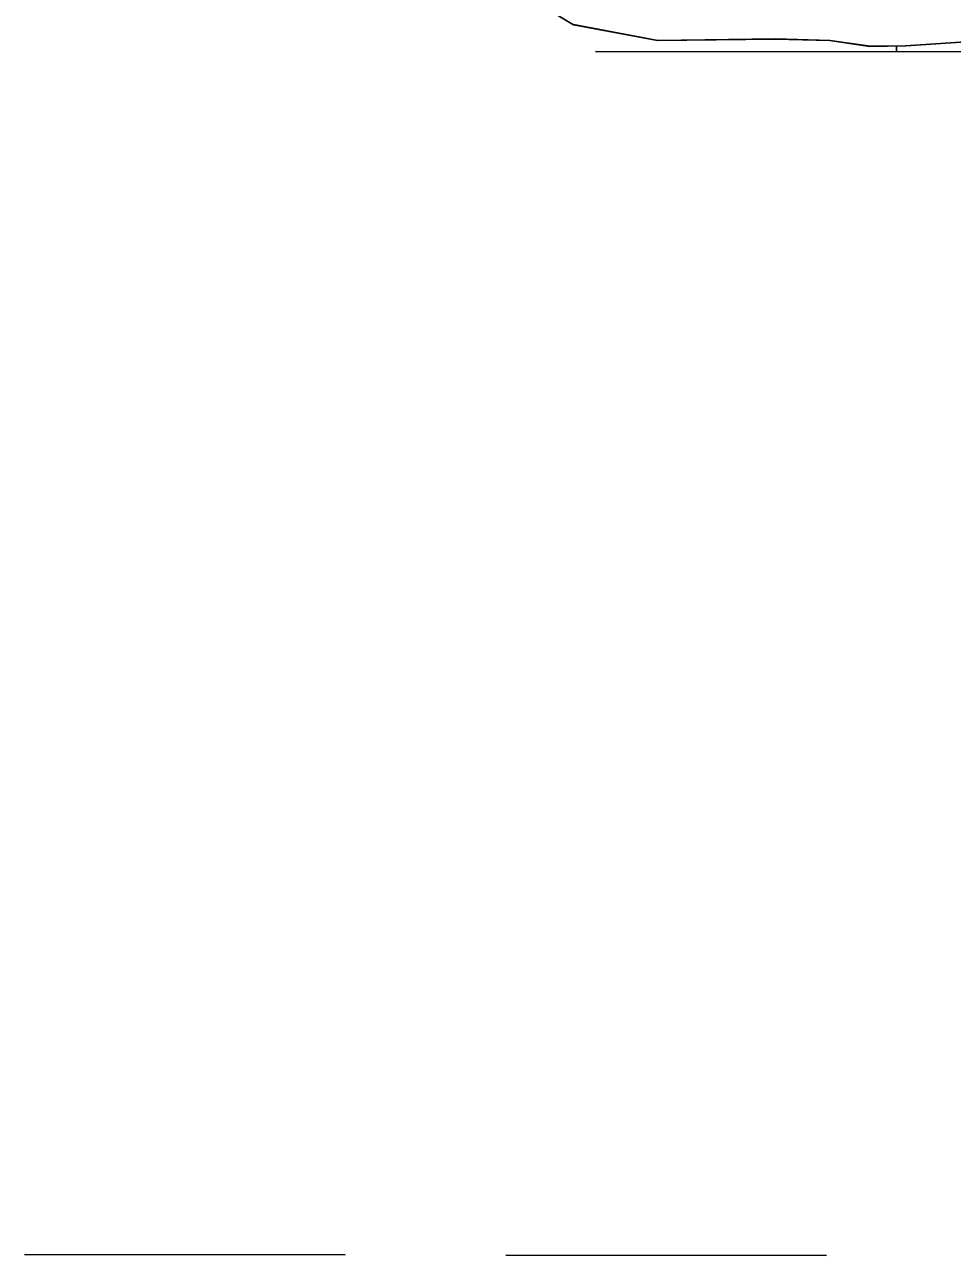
# Model space of a CAD drawing. Extents: x 3148686 to 3186545, y 916144 to 941516.
# Drawn here: x 3178213.2 to 3178305.7, y 934913.3 to 935036.1 of the extents above; entities that cross this region are included whole.
import ezdxf

# ---------------------------------------------------------------- set-up
doc = ezdxf.new("R2010")
doc.units = 0
for name, color, linetype in [('V-SITE-VEGE', 7, 'Continuous'), ('V-TOPO-SHOR', 7, 'Continuous'), ('V-WETL-SWMP', 7, 'Continuous')]:
    doc.layers.add(name, color=color, linetype=linetype)

msp = doc.modelspace()

# ---------------------------------------------------------------- linework, layer by layer
at = {"layer": 'V-SITE-VEGE'}
for p, q in [((3178267.91, 935036.04), (3178265.17, 935037.68)), ((3178276.31, 935034.47), (3178267.91, 935036.04)), ((3178288.05, 935034.61), (3178276.31, 935034.47)), ((3178293.5, 935034.47), (3178288.05, 935034.61)), ((3178297.49, 935033.88), (3178293.5, 935034.47)), ((3178301.05, 935033.92), (3178297.49, 935033.88)), ((3178308.6, 935034.44), (3178301.05, 935033.92))]:
    msp.add_line(p, q, dxfattribs=at)
at = {"layer": 'V-TOPO-SHOR'}
msp.add_lwpolyline([(3178308.6, 935034.44), (3178301.05, 935033.93), (3178297.49, 935033.88), (3178293.5, 935034.46), (3178288.05, 935034.61), (3178276.31, 935034.47), (3178267.91, 935036.04), (3178265.17, 935037.68)], dxfattribs=at)
at = {"layer": 'V-WETL-SWMP'}
for p, q in [((3178276.32, 935034.47), (3178267.92, 935036.05)), ((3178276.32, 935034.47), (3178267.92, 935036.05)), ((3178288.06, 935034.62), (3178276.32, 935034.47)), ((3178288.06, 935034.62), (3178276.32, 935034.47)), ((3178293.51, 935034.47), (3178288.06, 935034.62)), ((3178293.51, 935034.47), (3178288.06, 935034.62)), ((3178297.5, 935033.89), (3178293.51, 935034.47)), ((3178297.5, 935033.89), (3178293.51, 935034.47)), ((3178301.06, 935033.93), (3178297.5, 935033.89)), ((3178301.06, 935033.93), (3178297.5, 935033.89)), ((3178308.6, 935034.45), (3178301.06, 935033.93)), ((3178308.6, 935034.45), (3178301.06, 935033.93)), ((3178270.12, 935033.38), (3178347.1, 935033.3)), ((3178213.15, 934913.37), (3178245.15, 934913.33)), ((3178261.15, 934913.32), (3178293.15, 934913.28))]:
    msp.add_line(p, q, dxfattribs=at)
msp.add_arc((3178264.88, 935033.86), 35.25, 359.1678, 0.107, dxfattribs=at)

doc.saveas('drawing.dxf')
